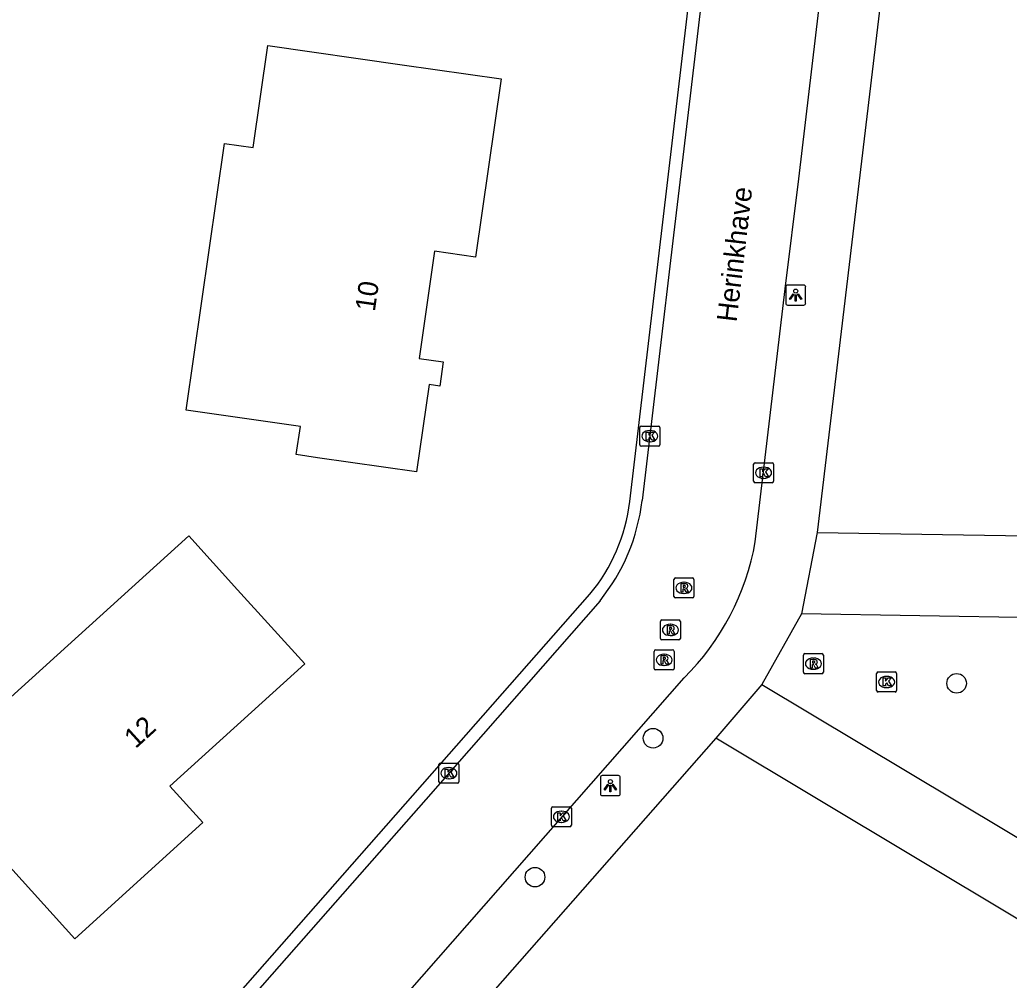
# Model space of a CAD drawing. Extents: x 157663 to 158496, y 379212 to 380934.
# Drawn here: x 158131.89 to 158181.33, y 380128.71 to 380176.69 of the extents above; entities that cross this region are included whole.
import ezdxf

# ---------------------------------------------------------------- set-up
doc = ezdxf.new("R2010")
doc.units = 0
for name, color, linetype in [('IMGEO_Boom', 7, 'Continuous'), ('IMGEO_Kolk', 7, 'Continuous'), ('IMGEO_Lichtpunt', 7, 'Continuous'), ('IMGEO_Openbare_ruimte_label', 7, 'Continuous'), ('IMGEO_Pand', 7, 'Continuous'), ('IMGEO_Pand_nummerreeks', 7, 'Continuous'), ('IMGEO_Rijbaan_lokaal_open', 7, 'Continuous'), ('IMGEO_Rioolput', 7, 'Continuous'), ('IMGEO_Voetpad_open', 7, 'Continuous')]:
    doc.layers.add(name, color=color, linetype=linetype)

msp = doc.modelspace()

# ---------------------------------------------------------------- linework, layer by layer
at = {"layer": 'IMGEO_Boom'}
for centre in [(158178.705, 380143.543), (158163.537, 380140.801), (158157.636, 380133.863)]:
    msp.add_circle(centre, 0.489, dxfattribs=at)
at = {"layer": 'IMGEO_Kolk'}
for p, q in [((158162.876, 380155.464), (158162.876, 380156.316)), ((158162.951, 380156.39), (158163.803, 380156.39)), ((158163.877, 380156.316), (158163.877, 380155.464)), ((158163.364, 380156.17), (158163.389, 380156.17)), ((158163.803, 380155.39), (158162.951, 380155.39)), ((158163.387, 380155.61), (158163.362, 380155.61)), ((158168.56, 380153.636), (158168.56, 380154.488)), ((158168.635, 380154.562), (158169.487, 380154.562)), ((158169.048, 380154.342), (158169.073, 380154.342)), ((158169.561, 380154.488), (158169.561, 380153.636)), ((158169.071, 380153.782), (158169.046, 380153.782)), ((158169.487, 380153.562), (158168.635, 380153.562)), ((158174.707, 380143.185), (158174.707, 380144.037)), ((158174.782, 380144.111), (158175.634, 380144.111)), ((158175.195, 380143.891), (158175.22, 380143.891)), ((158175.708, 380144.037), (158175.708, 380143.185)), ((158175.634, 380143.111), (158174.782, 380143.111)), ((158175.218, 380143.331), (158175.193, 380143.331)), ((158152.833, 380138.63), (158152.833, 380139.482)), ((158152.908, 380139.556), (158153.76, 380139.556)), ((158153.834, 380139.482), (158153.834, 380138.63)), ((158153.321, 380139.336), (158153.346, 380139.336)), ((158153.76, 380138.556), (158152.908, 380138.556)), ((158153.344, 380138.776), (158153.319, 380138.776)), ((158158.454, 380136.453), (158158.454, 380137.305)), ((158158.529, 380137.379), (158159.381, 380137.379)), ((158158.942, 380137.159), (158158.967, 380137.159)), ((158159.455, 380137.305), (158159.455, 380136.453)), ((158158.965, 380136.599), (158158.94, 380136.599)), ((158159.381, 380136.379), (158158.529, 380136.379))]:
    msp.add_line(p, q, dxfattribs=at)
for points in [[(158162.876, 380155.464), (158162.876, 380156.316)], [(158162.951, 380156.39), (158163.803, 380156.39)], [(158163.877, 380156.316), (158163.877, 380155.464)], [(158163.197, 380156.09), (158163.32, 380156.09), (158163.32, 380155.939), (158163.45, 380156.09), (158163.614, 380156.09), (158163.468, 380155.939), (158163.621, 380155.69), (158163.469, 380155.69), (158163.384, 380155.854), (158163.32, 380155.787), (158163.32, 380155.69), (158163.197, 380155.69), (158163.197, 380156.09)], [(158163.803, 380155.39), (158162.951, 380155.39)], [(158168.56, 380153.636), (158168.56, 380154.488)], [(158168.635, 380154.562), (158169.487, 380154.562)], [(158168.881, 380154.262), (158169.004, 380154.262), (158169.004, 380154.111), (158169.134, 380154.262), (158169.298, 380154.262), (158169.152, 380154.111), (158169.305, 380153.862), (158169.153, 380153.862), (158169.068, 380154.026), (158169.004, 380153.959), (158169.004, 380153.862), (158168.881, 380153.862), (158168.881, 380154.262)], [(158169.561, 380154.488), (158169.561, 380153.636)], [(158169.487, 380153.562), (158168.635, 380153.562)], [(158174.707, 380143.185), (158174.707, 380144.037)], [(158174.782, 380144.111), (158175.634, 380144.111)], [(158175.708, 380144.037), (158175.708, 380143.185)], [(158175.028, 380143.811), (158175.151, 380143.811), (158175.151, 380143.66), (158175.281, 380143.811), (158175.445, 380143.811), (158175.299, 380143.66), (158175.452, 380143.411), (158175.3, 380143.411), (158175.215, 380143.575), (158175.151, 380143.508), (158175.151, 380143.411), (158175.028, 380143.411), (158175.028, 380143.811)], [(158175.634, 380143.111), (158174.782, 380143.111)], [(158152.833, 380138.63), (158152.833, 380139.482)], [(158152.908, 380139.556), (158153.76, 380139.556)], [(158153.834, 380139.482), (158153.834, 380138.63)], [(158153.154, 380139.256), (158153.277, 380139.256), (158153.277, 380139.105), (158153.407, 380139.256), (158153.571, 380139.256), (158153.425, 380139.105), (158153.578, 380138.856), (158153.426, 380138.856), (158153.341, 380139.02), (158153.277, 380138.953), (158153.277, 380138.856), (158153.154, 380138.856), (158153.154, 380139.256)], [(158153.76, 380138.556), (158152.908, 380138.556)], [(158158.454, 380136.453), (158158.454, 380137.305)], [(158158.529, 380137.379), (158159.381, 380137.379)], [(158158.775, 380137.079), (158158.898, 380137.079), (158158.898, 380136.928), (158159.028, 380137.079), (158159.192, 380137.079), (158159.046, 380136.928), (158159.199, 380136.679), (158159.047, 380136.679), (158158.962, 380136.843), (158158.898, 380136.776), (158158.898, 380136.679), (158158.775, 380136.679), (158158.775, 380137.079)], [(158159.455, 380137.305), (158159.455, 380136.453)], [(158159.381, 380136.379), (158158.529, 380136.379)]]:
    msp.add_lwpolyline(points, dxfattribs=at)
for centre, start, end in [((158162.953, 380156.314), 91.552, 178.448), ((158162.953, 380156.314), 91.552, 178.448), ((158163.801, 380156.314), 1.552, 88.448), ((158163.801, 380156.314), 1.552, 88.448), ((158162.953, 380155.466), 181.552, 268.448), ((158162.953, 380155.466), 181.552, 268.448), ((158163.801, 380155.466), 271.552, 358.448), ((158163.801, 380155.466), 271.552, 358.448), ((158168.637, 380154.486), 91.552, 178.448), ((158168.637, 380154.486), 91.552, 178.448), ((158169.485, 380154.486), 1.552, 88.448), ((158169.485, 380154.486), 1.552, 88.448), ((158168.637, 380153.638), 181.552, 268.448), ((158168.637, 380153.638), 181.552, 268.448), ((158169.485, 380153.638), 271.552, 358.448), ((158169.485, 380153.638), 271.552, 358.448), ((158174.784, 380144.035), 91.552, 178.448), ((158174.784, 380144.035), 91.552, 178.448), ((158175.632, 380144.035), 1.552, 88.448), ((158175.632, 380144.035), 1.552, 88.448), ((158174.784, 380143.187), 181.552, 268.448), ((158174.784, 380143.187), 181.552, 268.448), ((158175.632, 380143.187), 271.552, 358.448), ((158175.632, 380143.187), 271.552, 358.448), ((158152.91, 380139.48), 91.552, 178.448), ((158152.91, 380139.48), 91.552, 178.448), ((158153.758, 380139.48), 1.552, 88.448), ((158153.758, 380139.48), 1.552, 88.448), ((158152.91, 380138.632), 181.552, 268.448), ((158152.91, 380138.632), 181.552, 268.448), ((158153.758, 380138.632), 271.552, 358.448), ((158153.758, 380138.632), 271.552, 358.448), ((158158.531, 380137.303), 91.552, 178.448), ((158158.531, 380137.303), 91.552, 178.448), ((158159.379, 380137.303), 1.552, 88.448), ((158159.379, 380137.303), 1.552, 88.448), ((158158.531, 380136.455), 181.552, 268.448), ((158158.531, 380136.455), 181.552, 268.448), ((158159.379, 380136.455), 271.552, 358.448), ((158159.379, 380136.455), 271.552, 358.448)]:
    msp.add_arc(centre, 0.0765, start, end, dxfattribs=at)
for centre, major_axis, ratio, start_param, end_param in [((158163.363, 380155.89), (-0.387, 0.002), 0.722429, 4.712389, 7.853982), ((158163.388, 380155.89), (-0.39, 0.002), 0.717154, 1.570796, 4.712389), ((158169.047, 380154.062), (-0.387, 0.002), 0.722429, 4.712389, 7.853982), ((158169.072, 380154.062), (-0.39, 0.002), 0.717154, 1.570796, 4.712389), ((158175.194, 380143.611), (-0.387, 0.002), 0.722429, 4.712389, 7.853982), ((158175.219, 380143.611), (-0.39, 0.002), 0.717154, 1.570796, 4.712389), ((158153.32, 380139.056), (-0.387, 0.002), 0.722429, 4.712389, 7.853982), ((158153.345, 380139.056), (-0.39, 0.002), 0.717154, 1.570796, 4.712389), ((158158.941, 380136.879), (-0.387, 0.002), 0.722429, 4.712389, 7.853982), ((158158.966, 380136.879), (-0.39, 0.002), 0.717154, 1.570796, 4.712389)]:
    msp.add_ellipse(centre, major_axis=major_axis, ratio=ratio, start_param=start_param, end_param=end_param, dxfattribs=at)
at = {"layer": 'IMGEO_Lichtpunt'}
for p, q in [((158170.165, 380163.339), (158170.165, 380162.532)), ((158170.165, 380163.339), (158170.165, 380162.532)), ((158171.067, 380163.434), (158170.259, 380163.434)), ((158171.067, 380163.434), (158170.259, 380163.434)), ((158171.161, 380162.532), (158171.161, 380163.339)), ((158171.161, 380162.532), (158171.161, 380163.339)), ((158170.259, 380162.438), (158171.067, 380162.438)), ((158170.259, 380162.438), (158171.067, 380162.438)), ((158161.804, 380138.932), (158160.996, 380138.932)), ((158161.804, 380138.932), (158160.996, 380138.932)), ((158160.902, 380138.837), (158160.902, 380138.03)), ((158160.902, 380138.837), (158160.902, 380138.03)), ((158161.898, 380138.03), (158161.898, 380138.837)), ((158161.898, 380138.03), (158161.898, 380138.837)), ((158160.996, 380137.936), (158161.804, 380137.936)), ((158160.996, 380137.936), (158161.804, 380137.936))]:
    msp.add_line(p, q, dxfattribs=at)
for points in [[(158170.539, 380163.003), (158170.578, 380162.975), (158170.39, 380162.713), (158170.352, 380162.74), (158170.539, 380163.003)], [(158170.641, 380162.955), (158170.688, 380162.955), (158170.688, 380162.633), (158170.641, 380162.633), (158170.641, 380162.955)], [(158170.751, 380162.975), (158170.789, 380163.002), (158170.976, 380162.74), (158170.937, 380162.712), (158170.751, 380162.975)], [(158161.276, 380138.501), (158161.315, 380138.473), (158161.127, 380138.211), (158161.089, 380138.238), (158161.276, 380138.501)], [(158161.378, 380138.453), (158161.425, 380138.453), (158161.425, 380138.131), (158161.378, 380138.131), (158161.378, 380138.453)], [(158161.488, 380138.473), (158161.526, 380138.5), (158161.713, 380138.238), (158161.674, 380138.21), (158161.488, 380138.473)]]:
    msp.add_lwpolyline(points, dxfattribs=at)
for centre in [(158170.664, 380163.137), (158161.401, 380138.635)]:
    msp.add_circle(centre, 0.0994, dxfattribs=at)
for centre, start, end in [((158170.259, 380163.339), 90, 180), ((158170.259, 380163.339), 90, 180), ((158171.067, 380163.339), 0, 90), ((158171.067, 380163.339), 0, 90), ((158170.259, 380162.532), 180, 270), ((158170.259, 380162.532), 180, 270), ((158171.067, 380162.532), 270, 0), ((158171.067, 380162.532), 270, 360), ((158160.996, 380138.837), 90, 180), ((158160.996, 380138.837), 90, 180), ((158161.804, 380138.837), 0, 90), ((158161.804, 380138.837), 0, 90), ((158160.996, 380138.03), 180, 270), ((158160.996, 380138.03), 180, 270), ((158161.804, 380138.03), 270, 0), ((158161.804, 380138.03), 270, 360)]:
    msp.add_arc(centre, 0.0946, start, end, dxfattribs=at)
at = {"layer": 'IMGEO_Pand'}
for points in [[(158150.993, 380174.444), (158155.942, 380173.733), (158154.664, 380164.837), (158152.614, 380165.131), (158151.844, 380159.769), (158153.052, 380159.596), (158152.879, 380158.394), (158152.346, 380158.471), (158151.718, 380154.103), (158146.769, 380154.814), (158145.708, 380154.966), (158145.91, 380156.37), (158140.198, 380157.191), (158142.112, 380170.514), (158143.553, 380170.307), (158144.285, 380175.407), (158150.993, 380174.444)], [(158142.773, 380148.217), (158146.129, 380144.511), (158139.393, 380138.41), (158141.044, 380136.587), (158134.641, 380130.789), (158127.199, 380139.006), (158130.905, 380142.363), (158140.337, 380150.906), (158142.773, 380148.217)]]:
    msp.add_lwpolyline(points, dxfattribs=at)
at = {"layer": 'IMGEO_Rijbaan_lokaal_open'}
for points in [[(158168.642, 380150.615), (158170.139, 380163.244), (158170.812, 380168.737), (158172.97, 380186.906)], [(158166.994, 380186.433), (158166.695, 380183.912), (158165.393, 380172.887), (158164.561, 380165.937), (158162.99, 380152.68)], [(158160.885, 380147.669), (158152.174, 380137.739), (158148.863, 380133.973), (158137.188, 380120.713)], [(158141.965, 380117.479), (158165.082, 380143.815)]]:
    msp.add_lwpolyline(points, dxfattribs=at)
for centre, radius, start, end in [((158153.235, 380153.83), 9.822, 321.1522, 353.2756), ((158156.284, 380152.753), 12.542, 314.5483, 350.185)]:
    msp.add_arc(centre, radius, start, end, dxfattribs=at)
at = {"layer": 'IMGEO_Rioolput'}
for p, q in [((158164.654, 380148.81), (158165.506, 380148.81)), ((158164.579, 380147.884), (158164.579, 380148.736)), ((158165.067, 380148.59), (158165.092, 380148.59)), ((158165.58, 380148.736), (158165.58, 380147.884)), ((158165.09, 380148.03), (158165.065, 380148.03)), ((158165.506, 380147.81), (158164.654, 380147.81)), ((158163.9, 380145.785), (158163.9, 380146.637)), ((158163.975, 380146.711), (158164.827, 380146.711)), ((158164.388, 380146.491), (158164.413, 380146.491)), ((158164.901, 380146.637), (158164.901, 380145.785)), ((158164.411, 380145.931), (158164.386, 380145.931)), ((158164.827, 380145.711), (158163.975, 380145.711)), ((158163.587, 380144.288), (158163.587, 380145.14)), ((158163.662, 380145.214), (158164.514, 380145.214)), ((158164.075, 380144.994), (158164.1, 380144.994)), ((158164.588, 380145.14), (158164.588, 380144.288)), ((158171.048, 380144.1), (158171.048, 380144.952)), ((158171.123, 380145.026), (158171.975, 380145.026)), ((158172.049, 380144.952), (158172.049, 380144.1)), ((158164.098, 380144.434), (158164.073, 380144.434)), ((158171.536, 380144.806), (158171.561, 380144.806)), ((158164.514, 380144.214), (158163.662, 380144.214)), ((158171.975, 380144.026), (158171.123, 380144.026)), ((158171.559, 380144.246), (158171.534, 380144.246))]:
    msp.add_line(p, q, dxfattribs=at)
for points in [[(158164.654, 380148.81), (158165.506, 380148.81)], [(158164.579, 380147.884), (158164.579, 380148.736)], [(158165.168, 380148.508), (158164.916, 380148.51), (158164.916, 380148.11)], [(158165.094, 380148.429), (158165.04, 380148.429), (158165.04, 380148.348)], [(158165.04, 380148.348), (158165.092, 380148.348)], [(158165.58, 380148.736), (158165.58, 380147.884)], [(158164.916, 380148.11), (158165.04, 380148.11), (158165.04, 380148.272), (158165.051, 380148.272)], [(158165.098, 380148.243), (158165.169, 380148.11), (158165.309, 380148.11), (158165.244, 380148.236)], [(158165.506, 380147.81), (158164.654, 380147.81)], [(158163.9, 380145.785), (158163.9, 380146.637)], [(158163.975, 380146.711), (158164.827, 380146.711)], [(158164.489, 380146.409), (158164.237, 380146.411), (158164.237, 380146.011)], [(158164.901, 380146.637), (158164.901, 380145.785)], [(158164.237, 380146.011), (158164.361, 380146.011), (158164.361, 380146.173), (158164.372, 380146.173)], [(158164.415, 380146.33), (158164.361, 380146.33), (158164.361, 380146.249)], [(158164.361, 380146.249), (158164.413, 380146.249)], [(158164.419, 380146.144), (158164.49, 380146.011), (158164.63, 380146.011), (158164.565, 380146.137)], [(158164.827, 380145.711), (158163.975, 380145.711)], [(158163.587, 380144.288), (158163.587, 380145.14)], [(158163.662, 380145.214), (158164.514, 380145.214)], [(158164.176, 380144.912), (158163.924, 380144.914), (158163.924, 380144.514)], [(158164.588, 380145.14), (158164.588, 380144.288)], [(158171.048, 380144.1), (158171.048, 380144.952)], [(158171.123, 380145.026), (158171.975, 380145.026)], [(158172.049, 380144.952), (158172.049, 380144.1)], [(158163.924, 380144.514), (158164.048, 380144.514), (158164.048, 380144.676), (158164.059, 380144.676)], [(158164.102, 380144.833), (158164.048, 380144.833), (158164.048, 380144.752)], [(158164.048, 380144.752), (158164.1, 380144.752)], [(158164.106, 380144.647), (158164.177, 380144.514), (158164.317, 380144.514), (158164.252, 380144.64)], [(158171.637, 380144.724), (158171.385, 380144.726), (158171.385, 380144.326)], [(158171.385, 380144.326), (158171.509, 380144.326), (158171.509, 380144.488), (158171.52, 380144.488)], [(158171.563, 380144.645), (158171.509, 380144.645), (158171.509, 380144.564)], [(158171.509, 380144.564), (158171.561, 380144.564)], [(158171.567, 380144.459), (158171.638, 380144.326), (158171.778, 380144.326), (158171.713, 380144.452)], [(158164.514, 380144.214), (158163.662, 380144.214)], [(158171.975, 380144.026), (158171.123, 380144.026)]]:
    msp.add_lwpolyline(points, dxfattribs=at)
for centre, radius, start, end in [((158164.656, 380148.734), 0.0765, 91.552, 178.448), ((158164.656, 380148.734), 0.0765, 91.552, 178.448), ((158165.504, 380148.734), 0.0765, 1.552, 88.448), ((158165.504, 380148.734), 0.0765, 1.552, 88.448), ((158165.076, 380148.537), 0.19, 274.7715, 282.9687), ((158165.1, 380148.333), 0.0964, 77.0061, 93.1865), ((158165.114, 380148.39), 0.0378, 276.6634, 79.6772), ((158165.167, 380148.398), 0.109, 350.3612, 89.416), ((158165.165, 380148.398), 0.112, 277.5842, 350.9817), ((158164.656, 380147.886), 0.0765, 181.552, 268.448), ((158164.656, 380147.886), 0.0765, 181.552, 268.448), ((158165.05, 380148.219), 0.0533, 26.0293, 88.6989), ((158165.149, 380148.183), 0.108, 29.5134, 73.7905), ((158165.504, 380147.886), 0.0765, 271.552, 358.448), ((158165.504, 380147.886), 0.0765, 271.552, 358.448), ((158163.977, 380146.635), 0.0765, 91.552, 178.448), ((158163.977, 380146.635), 0.0765, 91.552, 178.448), ((158164.488, 380146.299), 0.109, 350.3612, 89.416), ((158164.825, 380146.635), 0.0765, 1.552, 88.448), ((158164.825, 380146.635), 0.0765, 1.552, 88.448), ((158164.371, 380146.12), 0.0533, 26.0293, 88.6989), ((158164.397, 380146.438), 0.19, 274.7715, 282.9687), ((158164.421, 380146.234), 0.0964, 77.0061, 93.1865), ((158164.435, 380146.291), 0.0378, 276.6634, 79.6772), ((158164.486, 380146.299), 0.112, 277.5842, 350.9817), ((158164.47, 380146.084), 0.108, 29.5134, 73.7905), ((158163.977, 380145.787), 0.0765, 181.552, 268.448), ((158163.977, 380145.787), 0.0765, 181.552, 268.448), ((158164.825, 380145.787), 0.0765, 271.552, 358.448), ((158164.825, 380145.787), 0.0765, 271.552, 358.448), ((158163.664, 380145.138), 0.0765, 91.552, 178.448), ((158163.664, 380145.138), 0.0765, 91.552, 178.448), ((158164.175, 380144.802), 0.109, 350.3612, 89.416), ((158164.512, 380145.138), 0.0765, 1.552, 88.448), ((158164.512, 380145.138), 0.0765, 1.552, 88.448), ((158171.125, 380144.95), 0.0765, 91.552, 178.448), ((158171.125, 380144.95), 0.0765, 91.552, 178.448), ((158171.973, 380144.95), 0.0765, 1.552, 88.448), ((158171.973, 380144.95), 0.0765, 1.552, 88.448), ((158164.058, 380144.623), 0.0533, 26.0293, 88.6989), ((158164.084, 380144.941), 0.19, 274.7715, 282.9687), ((158164.108, 380144.737), 0.0964, 77.0061, 93.1865), ((158164.122, 380144.794), 0.0378, 276.6634, 79.6772), ((158164.173, 380144.802), 0.112, 277.5842, 350.9817), ((158164.157, 380144.587), 0.108, 29.5134, 73.7905), ((158171.519, 380144.435), 0.0533, 26.0293, 88.6989), ((158171.545, 380144.753), 0.19, 274.7715, 282.9687), ((158171.569, 380144.549), 0.0964, 77.0061, 93.1865), ((158171.583, 380144.606), 0.0378, 276.6634, 79.6772), ((158171.636, 380144.614), 0.109, 350.3612, 89.416), ((158171.634, 380144.614), 0.112, 277.5842, 350.9817), ((158171.618, 380144.399), 0.108, 29.5134, 73.7905), ((158163.664, 380144.29), 0.0765, 181.552, 268.448), ((158163.664, 380144.29), 0.0765, 181.552, 268.448), ((158164.512, 380144.29), 0.0765, 271.552, 358.448), ((158164.512, 380144.29), 0.0765, 271.552, 358.448), ((158171.125, 380144.102), 0.0765, 181.552, 268.448), ((158171.125, 380144.102), 0.0765, 181.552, 268.448), ((158171.973, 380144.102), 0.0765, 271.552, 358.448), ((158171.973, 380144.102), 0.0765, 271.552, 358.448)]:
    msp.add_arc(centre, radius, start, end, dxfattribs=at)
for centre, major_axis, ratio, start_param, end_param in [((158165.066, 380148.31), (-0.387, 0.002), 0.722429, 4.712389, 7.853982), ((158165.091, 380148.31), (-0.39, 0.002), 0.717154, 1.570796, 4.712389), ((158164.387, 380146.211), (-0.387, 0.002), 0.722429, 4.712389, 7.853982), ((158164.412, 380146.211), (-0.39, 0.002), 0.717154, 1.570796, 4.712389), ((158164.074, 380144.714), (-0.387, 0.002), 0.722429, 4.712389, 7.853982), ((158164.099, 380144.714), (-0.39, 0.002), 0.717154, 1.570796, 4.712389), ((158171.535, 380144.526), (-0.387, 0.002), 0.722429, 4.712389, 7.853982), ((158171.56, 380144.526), (-0.39, 0.002), 0.717154, 1.570796, 4.712389)]:
    msp.add_ellipse(centre, major_axis=major_axis, ratio=ratio, start_param=start_param, end_param=end_param, dxfattribs=at)
at = {"layer": 'IMGEO_Voetpad_open'}
for points in [[(158162.379, 380152.624), (158166.428, 380186.895)], [(158175.95, 380186.37), (158171.741, 380151.076)], [(158171.741, 380151.076), (158170.949, 380147.011)], [(158171.741, 380151.076), (158191.586, 380150.755)], [(158137.479, 380121.959), (158160.384, 380147.99)], [(158170.949, 380147.011), (158168.979, 380143.487)], [(158168.979, 380143.487), (158188.471, 380131.813), (158188.691, 380146.709), (158170.949, 380147.011)], [(158168.979, 380143.487), (158166.68, 380140.8)], [(158166.68, 380140.8), (158143.542, 380114.501)], [(158186.635, 380128.853), (158166.68, 380140.8)]]:
    msp.add_lwpolyline(points, dxfattribs=at)
msp.add_arc((158153.318, 380153.778), 9.134, 320.6753, 352.7396, dxfattribs=at)

# ---------------------------------------------------------------- texts
at = {"layer": 'IMGEO_Openbare_ruimte_label'}
msp.add_text('Herinkhave', height=1, rotation=83.2801, dxfattribs=at).set_placement((158167.707, 380161.561))
at = {"layer": 'IMGEO_Pand_nummerreeks'}
for s, rotation, p in [('10', 81.828, (158149.63, 380162.083)), ('12', 42.1681, (158137.67, 380140.249))]:
    msp.add_text(s, height=1, rotation=rotation, dxfattribs=at).set_placement(p)

doc.saveas('drawing.dxf')
